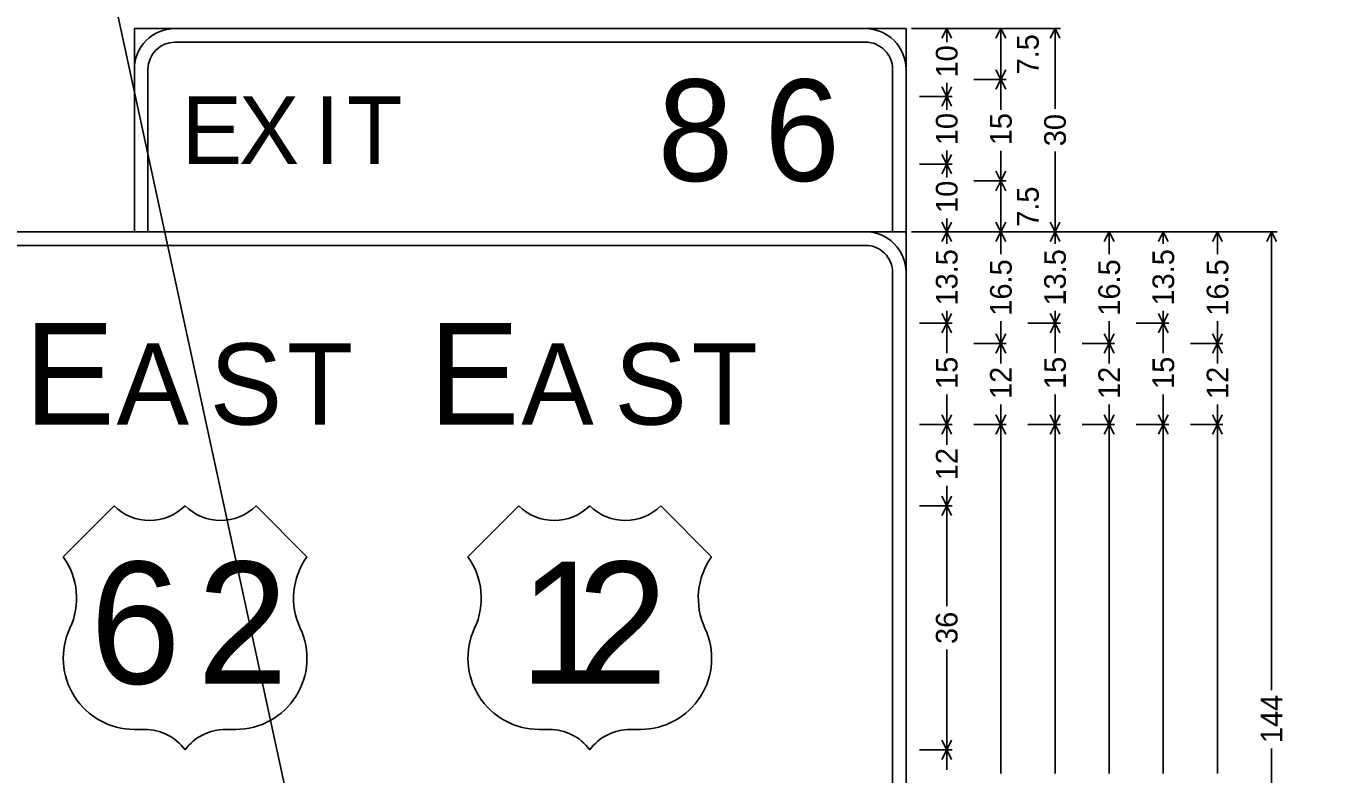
# Model space of a CAD drawing. Extents: x 667331 to 731245, y 738830 to 753817.
# Drawn here: x 719086.4 to 719373.4, y 748137.4 to 748303.1 of the extents above; entities that cross this region are included whole.
import ezdxf

# ---------------------------------------------------------------- set-up
doc = ezdxf.new("R2010")
doc.units = 0
doc.layers.add('R_SIGN', color=7, linetype='Continuous')

msp = doc.modelspace()

# ---------------------------------------------------------------- linework, layer by layer
at = {"layer": 'R_SIGN'}
for p, q in [((721160.26, 738830.21), (718698.17, 750191)), ((719315.64, 748302.5), (719282.64, 748302.5)), ((719291.64, 748302.5), (719284.44, 748302.5)), ((719289.36, 748300.35), (719290.44, 748302.5)), ((719290.44, 748299.53), (719290.44, 748302.5)), ((719291.51, 748300.35), (719290.44, 748302.5)), ((719303.64, 748302.5), (719296.44, 748302.5)), ((719301.36, 748300.35), (719302.44, 748302.5)), ((719302.44, 748296.87), (719302.44, 748302.5)), ((719303.51, 748300.35), (719302.44, 748302.5)), ((719313.36, 748300.35), (719314.44, 748302.5)), ((719314.44, 748284.74), (719314.44, 748302.5)), ((719315.51, 748300.35), (719314.44, 748302.5)), ((719302.44, 748296.87), (719302.44, 748291.25)), ((719301.36, 748293.39), (719302.44, 748291.25)), ((719303.51, 748293.39), (719302.44, 748291.25)), ((719303.64, 748291.25), (719296.44, 748291.25)), ((719301.36, 748289.1), (719302.44, 748291.25)), ((719302.44, 748284.54), (719302.44, 748291.25)), ((719303.51, 748289.1), (719302.44, 748291.25)), ((719289.36, 748289.64), (719290.44, 748287.5)), ((719290.44, 748290.47), (719290.44, 748287.5)), ((719291.51, 748289.64), (719290.44, 748287.5)), ((719291.64, 748287.5), (719284.44, 748287.5)), ((719289.36, 748285.35), (719290.44, 748287.5)), ((719290.44, 748284.53), (719290.44, 748287.5)), ((719291.51, 748285.35), (719290.44, 748287.5)), ((719289.36, 748274.64), (719290.44, 748272.5)), ((719290.44, 748275.47), (719290.44, 748272.5)), ((719291.51, 748274.64), (719290.44, 748272.5)), ((719302.44, 748275.46), (719302.44, 748268.75)), ((719314.44, 748275.25), (719314.44, 748257.5)), ((719291.64, 748272.5), (719284.44, 748272.5)), ((719291.64, 748272.5), (719284.44, 748272.5)), ((719289.36, 748270.35), (719290.44, 748272.5)), ((719290.44, 748269.53), (719290.44, 748272.5)), ((719291.51, 748270.35), (719290.44, 748272.5)), ((719301.36, 748270.89), (719302.44, 748268.75)), ((719303.51, 748270.89), (719302.44, 748268.75)), ((719303.64, 748268.75), (719296.44, 748268.75)), ((719303.64, 748268.75), (719296.44, 748268.75)), ((719301.36, 748266.6), (719302.44, 748268.75)), ((719302.44, 748263.12), (719302.44, 748268.75)), ((719303.51, 748266.6), (719302.44, 748268.75)), ((719302.44, 748263.12), (719302.44, 748257.5)), ((719289.36, 748259.64), (719290.44, 748257.5)), ((719290.44, 748260.47), (719290.44, 748257.5)), ((719291.51, 748259.64), (719290.44, 748257.5)), ((719301.36, 748259.64), (719302.44, 748257.5)), ((719303.51, 748259.64), (719302.44, 748257.5)), ((719313.36, 748259.64), (719314.44, 748257.5)), ((719315.51, 748259.64), (719314.44, 748257.5)), ((719363.64, 748257.5), (719282.64, 748257.5)), ((719315.64, 748257.5), (719282.64, 748257.5)), ((719291.64, 748257.5), (719284.44, 748257.5)), ((719291.64, 748257.5), (719284.44, 748257.5)), ((719289.36, 748255.35), (719290.44, 748257.5)), ((719290.44, 748254.82), (719290.44, 748257.5)), ((719291.51, 748255.35), (719290.44, 748257.5)), ((719303.64, 748257.5), (719296.44, 748257.5)), ((719303.64, 748257.5), (719296.44, 748257.5)), ((719301.36, 748255.35), (719302.44, 748257.5)), ((719302.44, 748252.57), (719302.44, 748257.5)), ((719303.51, 748255.35), (719302.44, 748257.5)), ((719315.64, 748257.5), (719308.44, 748257.5)), ((719313.36, 748255.35), (719314.44, 748257.5)), ((719314.44, 748254.82), (719314.44, 748257.5)), ((719315.51, 748255.35), (719314.44, 748257.5)), ((719327.64, 748257.5), (719320.44, 748257.5)), ((719325.36, 748255.35), (719326.44, 748257.5)), ((719326.44, 748252.57), (719326.44, 748257.5)), ((719327.51, 748255.35), (719326.44, 748257.5)), ((719339.64, 748257.5), (719332.44, 748257.5)), ((719337.36, 748255.35), (719338.44, 748257.5)), ((719338.44, 748254.82), (719338.44, 748257.5)), ((719339.51, 748255.35), (719338.44, 748257.5)), ((719351.64, 748257.5), (719344.44, 748257.5)), ((719349.36, 748255.35), (719350.44, 748257.5)), ((719350.44, 748252.57), (719350.44, 748257.5)), ((719351.51, 748255.35), (719350.44, 748257.5)), ((719361.36, 748255.35), (719362.44, 748257.5)), ((719362.44, 748155.94), (719362.44, 748257.5)), ((719363.51, 748255.35), (719362.44, 748257.5)), ((719289.36, 748239.43), (719290.44, 748237.29)), ((719290.44, 748239.96), (719290.44, 748237.29)), ((719291.51, 748239.43), (719290.44, 748237.29)), ((719313.36, 748239.43), (719314.44, 748237.29)), ((719314.44, 748239.96), (719314.44, 748237.29)), ((719315.51, 748239.43), (719314.44, 748237.29)), ((719337.36, 748239.43), (719338.44, 748237.29)), ((719338.44, 748239.96), (719338.44, 748237.29)), ((719339.51, 748239.43), (719338.44, 748237.29)), ((719291.64, 748237.29), (719284.44, 748237.29)), ((719289.36, 748235.14), (719290.44, 748237.29)), ((719290.44, 748230.58), (719290.44, 748237.29)), ((719291.51, 748235.14), (719290.44, 748237.29)), ((719302.44, 748237.71), (719302.44, 748232.79)), ((719315.64, 748237.29), (719308.44, 748237.29)), ((719313.36, 748235.14), (719314.44, 748237.29)), ((719314.44, 748230.58), (719314.44, 748237.29)), ((719315.51, 748235.14), (719314.44, 748237.29)), ((719326.44, 748237.71), (719326.44, 748232.79)), ((719339.64, 748237.29), (719332.44, 748237.29)), ((719337.36, 748235.14), (719338.44, 748237.29)), ((719338.44, 748230.58), (719338.44, 748237.29)), ((719339.51, 748235.14), (719338.44, 748237.29)), ((719350.44, 748237.71), (719350.44, 748232.79)), ((719301.36, 748234.93), (719302.44, 748232.79)), ((719303.51, 748234.93), (719302.44, 748232.79)), ((719325.36, 748234.93), (719326.44, 748232.79)), ((719327.51, 748234.93), (719326.44, 748232.79)), ((719349.36, 748234.93), (719350.44, 748232.79)), ((719351.51, 748234.93), (719350.44, 748232.79)), ((719303.64, 748232.79), (719296.44, 748232.79)), ((719301.36, 748230.64), (719302.44, 748232.79)), ((719302.44, 748228.3), (719302.44, 748232.79)), ((719303.51, 748230.64), (719302.44, 748232.79)), ((719327.64, 748232.79), (719320.44, 748232.79)), ((719325.36, 748230.64), (719326.44, 748232.79)), ((719326.44, 748228.3), (719326.44, 748232.79)), ((719327.51, 748230.64), (719326.44, 748232.79)), ((719351.64, 748232.79), (719344.44, 748232.79)), ((719349.36, 748230.64), (719350.44, 748232.79)), ((719350.44, 748228.3), (719350.44, 748232.79)), ((719351.51, 748230.64), (719350.44, 748232.79)), ((719290.44, 748221.49), (719290.44, 748214.79)), ((719302.44, 748219.27), (719302.44, 748214.79)), ((719314.44, 748221.49), (719314.44, 748214.79)), ((719326.44, 748219.27), (719326.44, 748214.79)), ((719338.44, 748221.49), (719338.44, 748214.79)), ((719350.44, 748219.27), (719350.44, 748214.79)), ((719289.36, 748216.93), (719290.44, 748214.79)), ((719291.51, 748216.93), (719290.44, 748214.79)), ((719301.36, 748216.93), (719302.44, 748214.79)), ((719303.51, 748216.93), (719302.44, 748214.79)), ((719313.36, 748216.93), (719314.44, 748214.79)), ((719315.51, 748216.93), (719314.44, 748214.79)), ((719325.36, 748216.93), (719326.44, 748214.79)), ((719327.51, 748216.93), (719326.44, 748214.79)), ((719337.36, 748216.93), (719338.44, 748214.79)), ((719339.51, 748216.93), (719338.44, 748214.79)), ((719349.36, 748216.93), (719350.44, 748214.79)), ((719351.51, 748216.93), (719350.44, 748214.79)), ((719291.64, 748214.79), (719284.44, 748214.79)), ((719289.36, 748212.64), (719290.44, 748214.79)), ((719290.44, 748210.3), (719290.44, 748214.79)), ((719291.51, 748212.64), (719290.44, 748214.79)), ((719303.64, 748214.79), (719296.44, 748214.79)), ((719303.64, 748214.79), (719296.44, 748214.79)), ((719301.36, 748212.64), (719302.44, 748214.79)), ((719302.44, 748137.5), (719302.44, 748214.79)), ((719303.51, 748212.64), (719302.44, 748214.79)), ((719315.64, 748214.79), (719308.44, 748214.79)), ((719315.64, 748214.79), (719308.44, 748214.79)), ((719313.36, 748212.64), (719314.44, 748214.79)), ((719314.44, 748137.5), (719314.44, 748214.79)), ((719315.51, 748212.64), (719314.44, 748214.79)), ((719327.64, 748214.79), (719320.44, 748214.79)), ((719327.64, 748214.79), (719320.44, 748214.79)), ((719325.36, 748212.64), (719326.44, 748214.79)), ((719326.44, 748137.5), (719326.44, 748214.79)), ((719327.51, 748212.64), (719326.44, 748214.79)), ((719339.64, 748214.79), (719332.44, 748214.79)), ((719339.64, 748214.79), (719332.44, 748214.79)), ((719337.36, 748212.64), (719338.44, 748214.79)), ((719338.44, 748137.5), (719338.44, 748214.79)), ((719339.51, 748212.64), (719338.44, 748214.79)), ((719351.64, 748214.79), (719344.44, 748214.79)), ((719351.64, 748214.79), (719344.44, 748214.79)), ((719349.36, 748212.64), (719350.44, 748214.79)), ((719350.44, 748137.5), (719350.44, 748214.79)), ((719351.51, 748212.64), (719350.44, 748214.79)), ((719289.36, 748198.93), (719290.44, 748196.79)), ((719290.44, 748201.27), (719290.44, 748196.79)), ((719291.51, 748198.93), (719290.44, 748196.79)), ((719105.94, 748196.79), (719094.69, 748185.54)), ((719148.69, 748185.54), (719137.44, 748196.79)), ((719195.61, 748196.79), (719184.36, 748185.54)), ((719238.36, 748185.54), (719227.11, 748196.79)), ((719291.64, 748196.79), (719284.44, 748196.79)), ((719289.36, 748194.64), (719290.44, 748196.79)), ((719290.44, 748174.57), (719290.44, 748196.79)), ((719291.51, 748194.64), (719290.44, 748196.79)), ((719290.44, 748165), (719290.44, 748142.79)), ((719110.44, 748147.29), (719112.69, 748147.29)), ((719130.69, 748147.29), (719132.94, 748147.29)), ((719200.11, 748147.29), (719202.36, 748147.29)), ((719220.36, 748147.29), (719222.61, 748147.29)), ((719289.36, 748144.93), (719290.44, 748142.79)), ((719291.51, 748144.93), (719290.44, 748142.79)), ((719291.64, 748142.79), (719284.44, 748142.79)), ((719289.36, 748140.64), (719290.44, 748142.79)), ((719290.44, 748138.3), (719290.44, 748142.79)), ((719291.51, 748140.64), (719290.44, 748142.79)), ((719362.44, 748143.06), (719362.44, 748041.5))]:
    msp.add_line(p, q, dxfattribs=at)
for points in [[(719110.44, 748257.5), (719281.44, 748257.5), (719281.44, 748302.5), (719110.44, 748302.5), (719110.44, 748257.5), (719110.44, 748257.5)], [(719119.44, 748302.5), (719272.44, 748302.5)], [(719272.44, 748299.5), (719119.44, 748299.5)], [(719110.44, 748257.5), (719110.44, 748293.5)], [(719113.44, 748293.5), (719113.44, 748257.5)], [(719278.44, 748257.5), (719278.44, 748293.5)], [(719281.44, 748293.5), (719281.44, 748257.5)], [(718948.44, 748041.5), (719281.44, 748041.5), (719281.44, 748257.5), (718948.44, 748257.5), (718948.44, 748041.5), (718948.44, 748041.5)], [(718957.44, 748257.5), (719272.44, 748257.5)], [(719272.44, 748254.5), (718957.44, 748254.5)], [(719278.44, 748041.5), (719278.44, 748248.5)], [(719281.44, 748248.5), (719281.44, 748041.5)]]:
    msp.add_lwpolyline(points, dxfattribs=at)
for centre, radius, start, end in [((719119.44, 748293.5), 9, 90.0002, 179.9998), ((719272.44, 748293.5), 9, 0, 90.0002), ((719119.44, 748293.5), 6, 90.0002, 179.9998), ((719272.44, 748293.5), 6, 0, 90.0002), ((719272.44, 748248.5), 9, 0, 90.0002), ((719272.44, 748248.5), 6, 0, 90.0002), ((719113.81, 748204.82), 11.25, 225.5729, 314.4272), ((719129.56, 748204.82), 11.25, 225.5729, 314.4272), ((719203.48, 748204.82), 11.25, 225.5729, 314.4272), ((719219.23, 748204.82), 11.25, 225.5729, 314.4272), ((719081.89, 748176.35), 15.75, 334.9895, 35.6629), ((719161.48, 748176.35), 15.75, 144.3372, 205.01), ((719171.56, 748176.35), 15.75, 334.9895, 35.6629), ((719251.15, 748176.35), 15.75, 144.3372, 205.01), ((719110.44, 748163.04), 15.75, 154.9897, 270.0001), ((719132.94, 748163.04), 15.75, 270.0001, 25.0104), ((719200.11, 748163.04), 15.75, 154.9897, 270.0001), ((719222.61, 748163.04), 15.75, 270.0001, 25.0104), ((719112.69, 748136.04), 11.25, 36.8699, 90.0002), ((719130.69, 748136.04), 11.25, 90.0002, 143.13), ((719202.36, 748136.04), 11.25, 36.8699, 90.0002), ((719220.36, 748136.04), 11.25, 90.0002, 143.13)]:
    msp.add_arc(centre, radius, start, end, dxfattribs=at)

# ---------------------------------------------------------------- texts
for s, p in [('7.5', (719310.84, 748292.35)), ('10', (719292.84, 748291.67)), ('10', (719292.84, 748276.67)), ('15', (719304.84, 748276.66)), ('30', (719316.84, 748276.45)), ('10', (719292.84, 748261.67)), ('7.5', (719310.84, 748258.6)), ('13.5', (719292.84, 748241.16)), ('13.5', (719316.84, 748241.16)), ('13.5', (719340.84, 748241.16)), ('16.5', (719304.84, 748238.91)), ('16.5', (719328.84, 748238.91)), ('16.5', (719352.84, 748238.91)), ('15', (719292.84, 748222.69)), ('15', (719316.84, 748222.69)), ('15', (719340.84, 748222.69)), ('12', (719304.84, 748220.47)), ('12', (719328.84, 748220.47)), ('12', (719352.84, 748220.47)), ('12', (719292.84, 748202.47)), ('36', (719292.84, 748166.2)), ('144', (719364.84, 748144.26))]:
    msp.add_text(s, height=4.8, rotation=90.0002, dxfattribs=at).set_placement(p)
for s, height, p in [('8', 22.5, (719226.39, 748268.75)), ('6', 22.5, (719250.04, 748268.75)), ('E', 15, (719120.94, 748272.5)), ('X', 15, (719133.61, 748272.5)), ('I', 15, (719150.38, 748272.5)), ('T', 15, (719157.56, 748272.5)), ('E', 22.5, (719086.02, 748214.79)), ('E', 22.5, (719175.69, 748214.79)), ('A', 18, (719106.51, 748214.79)), ('S', 18, (719127.15, 748214.79)), ('T', 18, (719144.24, 748214.79)), ('A', 18, (719196.18, 748214.79)), ('S', 18, (719216.82, 748214.79)), ('T', 18, (719233.91, 748214.79)), ('6', 27, (719100.63, 748157.41)), ('2', 27, (719124.39, 748157.41)), ('1', 27, (719195.83, 748157.41)), ('2', 27, (719208.52, 748157.41))]:
    msp.add_text(s, height=height, dxfattribs=at).set_placement(p)

doc.saveas('drawing.dxf')
